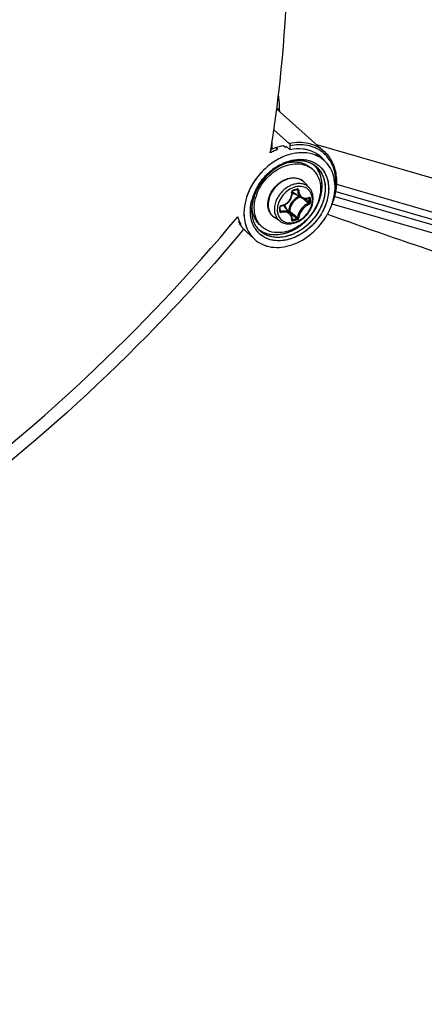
# Model space of a CAD drawing. Header units: millimetres. Extents: x 0 to 420, y 0 to 297.
# Tile 497 of 514: x 383 to 388, y 209 to 221. Entities that reach past the tile are written whole.
import ezdxf

# ---------------------------------------------------------------- set-up
doc = ezdxf.new("R2010")
doc.units = ezdxf.units.MM
doc.header["$LTSCALE"] = 23.1
doc.layers.get('0').update_dxf_attribs({"linetype": 'CONTINUOUS'})

msp = doc.modelspace()

# ---------------------------------------------------------------- linework, layer by layer
at = {"color": 7, "linetype": 'Continuous'}
for p, q in [((386.1479, 219.7031), (386.7078, 219.2051)), ((386.1802, 219.6868), (386.1492, 219.7135)), ((386.2966, 219.2982), (386.1145, 219.4587)), ((386.0965, 219.232), (386.0965, 219.3373)), ((386.2252, 219.2754), (386.2497, 219.2552)), ((386.2619, 219.262), (386.2595, 219.2568)), ((386.2619, 219.262), (386.3065, 219.2253)), ((386.3065, 219.2253), (386.3065, 219.2722)), ((386.6159, 219.2868), (390.549, 218.1514)), ((386.073, 219.1888), (386.0789, 219.2242)), ((386.0735, 219.1881), (386.0793, 219.2237)), ((386.1386, 219.2504), (386.0789, 219.2242)), ((386.1386, 219.2504), (386.1631, 219.2302)), ((386.6107, 219.1753), (386.693, 219.1096)), ((386.5683, 218.995), (386.5433, 219.0167)), ((386.5332, 218.7751), (386.4778, 218.8376)), ((388.8822, 218.2289), (386.8535, 218.8145)), ((386.3381, 218.7437), (386.3529, 218.7479)), ((386.4392, 218.6613), (386.3464, 218.7188)), ((386.3497, 218.782), (386.3495, 218.7819)), ((386.3497, 218.782), (386.3495, 218.7819)), ((386.3823, 218.7565), (386.3934, 218.7505)), ((386.8306, 218.6749), (388.9439, 218.0648)), ((386.8436, 218.7323), (388.8454, 218.1545)), ((385.8589, 218.5857), (385.8585, 218.5832)), ((386.4795, 218.6489), (386.4819, 218.6469)), ((386.5231, 218.657), (386.5301, 218.6533)), ((386.5269, 218.6588), (386.526, 218.6582)), ((386.526, 218.6582), (386.5273, 218.6586)), ((386.5273, 218.6586), (386.5278, 218.6587)), ((388.9014, 217.9791), (386.8001, 218.5857)), ((386.1899, 218.5342), (386.1898, 218.5529)), ((386.1898, 218.5056), (386.1899, 218.5291)), ((386.1898, 218.5124), (386.1991, 218.5001)), ((386.1899, 218.5291), (386.1899, 218.5342)), ((386.3114, 218.4724), (386.2414, 218.5558)), ((386.2884, 218.5052), (386.2848, 218.5042)), ((386.298, 218.4884), (386.3137, 218.4751)), ((386.3137, 218.4751), (386.3314, 218.4601)), ((386.7498, 218.4645), (386.7448, 218.4663)), ((386.7499, 218.4643), (386.7449, 218.4662)), ((385.7044, 218.3951), (385.7026, 218.3691)), ((385.7026, 218.3691), (385.7261, 218.347)), ((385.7189, 218.3421), (385.7184, 218.3429)), ((385.7189, 218.3421), (385.7184, 218.3428)), ((385.7261, 218.347), (385.7257, 218.3477)), ((385.7261, 218.347), (385.7258, 218.3478)), ((385.9791, 218.3147), (385.9541, 218.3363)), ((386.1918, 218.3808), (386.122, 218.4267)), ((386.3292, 218.4042), (386.3301, 218.4034)), ((386.3299, 218.4113), (386.3359, 218.4031)), ((386.3301, 218.4034), (386.331, 218.4029)), ((385.7459, 218.3066), (385.7695, 218.2845)), ((385.7603, 218.2921), (385.7577, 218.2889)), ((385.7605, 218.292), (385.7579, 218.2888)), ((385.7946, 218.2583), (385.7695, 218.2845)), ((385.7946, 218.2583), (385.8835, 218.1749)), ((385.889, 218.3044), (385.8882, 218.3057))]:
    msp.add_line(p, q, dxfattribs=at)
for points in [[(386.2006, 218.5643), (386.2102, 218.5661), (386.2229, 218.5697), (386.2353, 218.5743), (386.2473, 218.58), (386.2588, 218.5868), (386.2697, 218.5945), (386.2799, 218.6032), (386.2894, 218.6126), (386.298, 218.6229), (386.3058, 218.6337), (386.3125, 218.6452), (386.3183, 218.6572), (386.3229, 218.6695), (386.3265, 218.6821), (386.3289, 218.6949), (386.3301, 218.7078), (386.3301, 218.7207)], [(386.3301, 218.7207), (386.3293, 218.7311), (386.3293, 218.7326), (386.3296, 218.7341), (386.33, 218.7357), (386.3307, 218.7372), (386.3315, 218.7387), (386.3325, 218.74), (386.3337, 218.7412), (386.3349, 218.7422), (386.3362, 218.743), (386.3375, 218.7436), (386.3381, 218.7437)], [(386.3529, 218.7479), (386.3618, 218.7504), (386.3706, 218.753), (386.3854, 218.7574)], [(386.3854, 218.7574), (386.386, 218.7576), (386.3871, 218.7577), (386.388, 218.7576), (386.3888, 218.7574), (386.3891, 218.7573)], [(386.1898, 218.5529), (386.1898, 218.5537), (386.19, 218.555), (386.1905, 218.5564), (386.1912, 218.5578), (386.1921, 218.5591), (386.1932, 218.5604), (386.1945, 218.5615), (386.1958, 218.5624), (386.1972, 218.5632), (386.1987, 218.5638), (386.2001, 218.5642), (386.2006, 218.5643)], [(386.4391, 218.6613), (386.4429, 218.6591), (386.4513, 218.6551), (386.4601, 218.652), (386.4693, 218.65), (386.4789, 218.6489)], [(386.4789, 218.6489), (386.4886, 218.6489), (386.4985, 218.6499), (386.5085, 218.652), (386.5185, 218.6552), (386.526, 218.6582)], [(386.1904, 218.5032), (386.1901, 218.5037), (386.1899, 218.5044), (386.1898, 218.5052), (386.1898, 218.5056)], [(386.3247, 218.4499), (386.3209, 218.4583), (386.3161, 218.4662), (386.3114, 218.4724)], [(386.3293, 218.4051), (386.33, 218.4123), (386.3302, 218.4222), (386.3294, 218.4318), (386.3275, 218.4411), (386.3247, 218.4499)], [(386.3292, 218.4042), (386.3293, 218.4042), (386.3293, 218.4041), (386.3293, 218.4042), (386.3293, 218.4045), (386.3293, 218.4051)]]:
    msp.add_lwpolyline(points, dxfattribs=at)
for centre, radius, start, end in [((386.627, 219.6625), 0.4475, 176.89714, 178.4742), ((386.3618, 218.7141), 0.5526, 100.33091, 101.70187), ((386.4086, 218.5769), 0.698, 114.70317, 118.74669), ((386.3922, 218.6129), 0.6585, 110.36009, 114.71118), ((386.4143, 218.8291), 0.4054, 75.37348, 76.79005), ((386.419, 218.8458), 0.388, 66.61896, 75.41894), ((386.4244, 218.8593), 0.3735, 66.31208, 66.55865), ((386.427, 218.865), 0.3673, 60.53417, 66.32473), ((386.4644, 218.8169), 0.3717, 66.70874, 67.7143), ((386.4677, 218.8244), 0.3636, 60.31221, 67.717), ((386.4301, 218.8706), 0.3608, 59.31633, 60.51829), ((386.4679, 218.8246), 0.3633, 60.42641, 66.72648), ((386.4327, 218.875), 0.3557, 51.38996, 59.3241), ((386.3817, 218.876), 0.3867, 43.29663, 47.2978), ((386.4733, 218.8344), 0.3521, 51.40492, 60.41329), ((386.4731, 218.834), 0.3526, 51.41564, 60.29621), ((386.4344, 218.8773), 0.3529, 44.98876, 51.36954), ((386.4002, 218.8935), 0.3613, 39.0989, 43.29239), ((386.4499, 218.8953), 0.3831, 48.33081, 52.91194), ((386.4921, 218.4828), 0.6422, 120.87318, 122.11856), ((386.4871, 218.4912), 0.6324, 119.2328, 120.87437), ((386.3631, 218.6745), 0.408, 100.98096, 101.35455), ((386.3901, 218.8401), 0.2837, 42.65384, 45.69266), ((386.3905, 218.8405), 0.2832, 42.60211, 45.58475), ((386.3893, 218.8393), 0.2849, 42.00251, 42.65523), ((386.3897, 218.8397), 0.2844, 41.99938, 42.60345), ((386.3868, 218.8372), 0.2882, 34.71844, 41.98672), ((386.424, 218.8079), 0.2877, 34.74605, 51.27615), ((386.4106, 218.9021), 0.3477, 38.13841, 39.07755), ((386.4323, 218.8753), 0.3558, 39.81279, 44.97811), ((386.476, 218.8379), 0.3477, 48.36175, 51.38144), ((386.4762, 218.8382), 0.3473, 48.3642, 51.39097), ((386.4284, 218.872), 0.3609, 36.72861, 39.81496), ((386.4744, 218.8363), 0.35, 41.21875, 48.34638), ((386.4745, 218.8364), 0.3498, 41.21829, 48.34923), ((386.4713, 218.8336), 0.354, 39.52411, 41.22544), ((386.4715, 218.8337), 0.3538, 39.52175, 41.22413), ((386.468, 218.8309), 0.3583, 34.72676, 39.51368), ((386.4683, 218.8311), 0.358, 34.72156, 39.51728), ((386.4647, 218.8286), 0.3623, 34.16445, 34.73339), ((386.4654, 218.829), 0.3616, 34.16025, 34.72678), ((386.464, 218.8281), 0.3632, 33.67121, 34.16448), ((386.5318, 218.4315), 0.7072, 133.37193, 148.60655), ((386.5275, 218.4357), 0.7011, 132.45199, 133.35067), ((386.5207, 218.4433), 0.6909, 130.90081, 132.28464), ((386.5113, 218.4546), 0.6763, 123.94582, 130.92043), ((386.4019, 218.8028), 0.2542, 49.1138, 56.51182), ((386.5108, 218.4449), 0.6822, 148.64734, 151.20639), ((386.3626, 218.7355), 0.1539, 50.53518, 52.38989), ((386.3627, 218.7357), 0.1537, 47.20358, 50.53486), ((386.3622, 218.7351), 0.1545, 41.53019, 47.1948), ((386.4893, 218.4415), 0.731, 158.19173, 158.5612), ((386.4941, 218.4396), 0.7362, 157.55088, 158.15746), ((386.5093, 218.4332), 0.7526, 153.66759, 157.53994), ((386.4321, 218.4797), 0.596, 158.99976, 166.16237), ((386.4451, 218.475), 0.6098, 160.89228, 161.8603), ((386.4553, 218.4714), 0.6207, 158.90447, 160.88953), ((386.4541, 218.4718), 0.6194, 158.58314, 159.04535), ((386.4692, 218.466), 0.6356, 155.94779, 158.90191), ((386.4654, 218.4672), 0.6316, 156.17418, 158.57635), ((386.4392, 218.4847), 0.5895, 159.57126, 160.51161), ((386.4494, 218.4809), 0.6004, 155.32834, 159.63108), ((386.4542, 218.479), 0.6055, 155.35519, 159.55834), ((386.4856, 218.4583), 0.6537, 153.26294, 156.17236), ((386.4778, 218.4622), 0.645, 154.64789, 155.95268), ((386.4809, 218.4608), 0.6484, 153.67747, 154.64832), ((386.4842, 218.4592), 0.652, 153.18809, 153.67746), ((386.4946, 218.4538), 0.6637, 151.20791, 153.18386), ((386.3927, 218.5227), 0.5108, 159.68136, 163.43785), ((386.4658, 218.4738), 0.6182, 153.67667, 155.36641), ((386.4697, 218.4717), 0.6227, 153.68606, 155.34026), ((386.4827, 218.4653), 0.6372, 151.52143, 153.68459), ((386.4762, 218.4686), 0.6299, 151.50629, 153.67176), ((386.3937, 218.7951), 0.0898, 224.14979, 225.13489), ((386.3939, 218.7954), 0.0901, 225.16768, 238.19258), ((385.808, 220.6832), 2.0045, 285.39308, 286.80749), ((386.4288, 218.552), 0.2433, 109.0363, 109.22933), ((386.4948, 218.4935), 0.202, 114.0645, 126.40526), ((386.3914, 218.4899), 0.5541, 166.34963, 168.42906), ((386.4226, 218.4821), 0.5862, 161.83572, 166.32891), ((386.34, 218.5096), 0.4871, 171.30985, 173.56889), ((386.3308, 218.5105), 0.4778, 172.6447, 173.57308), ((386.3415, 218.5091), 0.4886, 170.97742, 172.64116), ((386.2566, 218.5639), 0.3976, 177.21014, 179.98883), ((386.2671, 218.5635), 0.4081, 176.86338, 177.22073), ((386.2059, 218.5485), 0.0216, 99.06376, 106.76369), ((386.1723, 218.4978), 0.0902, 40.02572, 53.88647), ((386.5086, 218.4756), 0.2113, 135.09832, 148.10442), ((378.3422, 209.0872), 12.5417, 49.56104, 49.72441), ((379.0773, 209.9486), 11.4092, 49.26308, 49.56466), ((378.4988, 209.1506), 12.4061, 49.65654, 49.94798), ((386.4844, 218.7616), 0.1071, 290.31697, 292.26307), ((386.4832, 218.7646), 0.1103, 292.2624, 294.07545), ((385.0648, 218.6296), 1.4654, 0.00233, 0.92882), ((385.1135, 218.6296), 1.4168, 359.05537, 0.00295), ((385.0666, 218.6287), 1.4783, 0.0024, 0.92888), ((385.1157, 218.6287), 1.4292, 359.05547, 0.00301), ((386.0979, 218.8288), 0.7418, 333.95943, 340.09275), ((386.0994, 218.8282), 0.7403, 334.23082, 340.09482), ((386.1298, 218.8168), 0.7078, 340.12532, 341.51189), ((384.0425, 218.5243), 2.1407, 0.00233, 0.64253), ((384.1225, 218.5243), 2.0607, 359.34524, 0.00194), ((386.1871, 218.5056), 0.00271, 351.60329, 359.32144), ((386.1571, 218.4975), 0.1114, 16.50857, 23.3442), ((393.9542, 227.5894), 11.8794, 229.89404, 230.16205), ((393.4443, 226.8817), 11.0235, 229.81565, 230.16603), ((393.0058, 226.4522), 10.3986, 230.16047, 230.51372), ((386.0649, 218.8447), 0.7785, 330.51232, 333.67169), ((386.0655, 218.8444), 0.7778, 330.51032, 333.66853), ((386.0774, 218.8384), 0.7645, 333.67993, 333.98757), ((386.0788, 218.8377), 0.7629, 333.67772, 333.98992), ((386.0796, 218.8373), 0.762, 333.98758, 334.25893), ((386.103, 218.5464), 0.4268, 194.79108, 196.49377), ((386.0934, 218.5435), 0.4168, 196.49137, 199.11174), ((386.0933, 218.5435), 0.4167, 196.49124, 199.11198), ((386.0846, 218.5405), 0.4075, 199.1151, 200.94263), ((386.0279, 218.5474), 0.371, 208.72649, 210.70742), ((386.0782, 218.538), 0.4006, 200.93755, 202.45476), ((386.0701, 218.5347), 0.3918, 202.45022, 205.24081), ((386.0234, 218.5447), 0.3658, 210.70754, 212.70711), ((386.0226, 218.5442), 0.3648, 210.70555, 213.50232), ((386.0205, 218.5429), 0.3623, 212.70922, 213.50669), ((386.059, 218.5294), 0.3796, 205.23839, 208.59709), ((386.059, 218.5294), 0.3795, 205.23836, 208.59632), ((386.0186, 218.5416), 0.36, 213.64571, 214.72641), ((386.0144, 218.5387), 0.3549, 213.62951, 220.83979), ((386.016, 218.5398), 0.3569, 214.72521, 216.75798), ((386.1446, 218.4807), 0.286, 212.43965, 214.72904), ((386.1396, 218.4773), 0.28, 212.39215, 214.72205), ((386.1456, 218.5069), 0.2543, 221.70798, 229.09647), ((385.9611, 219.7902), 1.4368, 285.12112, 287.07727), ((385.9618, 219.7883), 1.4495, 285.13021, 287.08635), ((386.0133, 218.5377), 0.3535, 216.75852, 218.80436), ((386.0109, 218.5359), 0.3505, 218.80456, 220.86217), ((386.1473, 218.4467), 0.3795, 208.25195, 208.50269), ((386.1391, 218.4421), 0.3701, 208.47923, 214.6989), ((386.1265, 218.4334), 0.3548, 214.70639, 226.77538), ((386.1569, 218.4658), 0.3128, 210.79009, 214.71405), ((386.1548, 218.4647), 0.3104, 211.08808, 222.74439), ((386.1507, 218.4616), 0.3052, 214.72363, 222.49614), ((386.1426, 218.4793), 0.2836, 214.73191, 215.05701), ((386.1407, 218.478), 0.2813, 214.72695, 215.01924), ((386.1353, 218.4741), 0.2746, 214.9928, 226.78066), ((386.1353, 218.4739), 0.2745, 215.00809, 226.75845), ((386.1054, 218.5111), 0.2812, 231.40531, 232.58962), ((386.1053, 218.5109), 0.2809, 231.40635, 232.59351), ((386.1066, 218.5126), 0.2831, 232.5931, 236.29001), ((386.1064, 218.5123), 0.2827, 232.59693, 236.2885), ((386.1213, 218.4284), 0.3475, 226.82444, 227.64699), ((386.1212, 218.4282), 0.3473, 226.82953, 227.64514)]:
    msp.add_arc(centre, radius, start, end, dxfattribs=at)
for points, knots in [([(386.0793, 219.2237), (386.1154, 219.4471), (386.2456, 220.3967), (386.2922, 221.3568), (386.2922, 222.0889)], [0, 0, 0, 0, 0.2360615, 1, 1, 1, 1]), ([(386.1802, 219.6868), (386.181, 219.7028), (386.1828, 219.7654), (386.1777, 219.8282), (386.1696, 219.8741)], [0, 0, 0, 0, 0.2561302, 1, 1, 1, 1]), ([(386.7078, 219.2051), (386.6563, 219.2509), (386.52, 219.3177), (386.3706, 219.3133), (386.2966, 219.2982)], [0, 0, 0, 0, 0.4772605, 1, 1, 1, 1]), ([(386.2966, 219.2982), (386.2981, 219.2969), (386.3038, 219.2893), (386.3065, 219.2796), (386.3065, 219.2722)], [0, 0, 0, 0, 0.2137201, 1, 1, 1, 1]), ([(386.681, 219.2008), (386.6314, 219.2383), (386.5066, 219.2908), (386.3731, 219.2856), (386.3065, 219.2722)], [0, 0, 0, 0, 0.4779921, 1, 1, 1, 1]), ([(386.6056, 219.1608), (386.5612, 219.179), (386.4607, 219.1988), (386.3037, 219.1779), (386.1478, 219.1116), (386.0541, 219.0419), (386.0106, 219.0016)], [0, 0, 0, 0, 0.2223419, 0.4636599, 0.724676, 1, 1, 1, 1]), ([(386.507, 219.2237), (386.4912, 219.2274), (386.425, 219.2389), (386.3566, 219.235), (386.3065, 219.2253)], [0, 0, 0, 0, 0.2405647, 1, 1, 1, 1]), ([(386.8241, 218.681), (386.8471, 218.7728), (386.8548, 218.9177), (386.7896, 219.0869), (386.7355, 219.1539), (386.7046, 219.1814)], [0, 0, 0, 0, 0.5286659, 0.7693469, 1, 1, 1, 1]), ([(386.7972, 218.5754), (386.821, 218.6329), (386.8546, 218.7497), (386.8582, 218.926), (386.8113, 219.0852), (386.746, 219.1711), (386.7078, 219.2051)], [0, 0, 0, 0, 0.2762508, 0.5337722, 0.7727941, 1, 1, 1, 1]), ([(385.9136, 218.7001), (385.9383, 218.7668), (386.0149, 218.8909), (386.1561, 219.0021), (386.2836, 219.0511), (386.3775, 219.0644), (386.4661, 219.0538), (386.5191, 219.0301), (386.5421, 219.0148)], [0, 0, 0, 0, 0.2700118, 0.5388887, 0.665622, 0.7842973, 0.895035, 1, 1, 1, 1]), ([(386.2854, 219.076), (386.2654, 219.0699), (386.1838, 219.0394), (386.1099, 218.9897), (386.061, 218.9452)], [0, 0, 0, 0, 0.2399616, 1, 1, 1, 1]), ([(386.2828, 219.0752), (386.2632, 219.0691), (386.183, 219.0388), (386.1103, 218.9899), (386.0621, 218.9462)], [0, 0, 0, 0, 0.2401348, 1, 1, 1, 1]), ([(386.1337, 219.0156), (386.1735, 219.0423), (386.2564, 219.0859), (386.3882, 219.1172), (386.5146, 219.1097), (386.5897, 219.077), (386.6214, 219.055)], [0, 0, 0, 0, 0.278082, 0.5374294, 0.7763174, 1, 1, 1, 1]), ([(386.1783, 219.043), (386.2498, 219.083), (386.3688, 219.1221), (386.5238, 219.1061), (386.5909, 219.0758), (386.6198, 219.0561)], [0, 0, 0, 0, 0.5325142, 0.773002, 1, 1, 1, 1]), ([(386.604, 219.0324), (386.5633, 219.0649), (386.4537, 219.1079), (386.3394, 219.0927), (386.2828, 219.0752)], [0, 0, 0, 0, 0.467591, 1, 1, 1, 1]), ([(386.5536, 219.0642), (386.515, 219.0832), (386.4233, 219.1043), (386.3314, 219.09), (386.2854, 219.076)], [0, 0, 0, 0, 0.4724055, 1, 1, 1, 1]), ([(386.2854, 219.0751), (386.3318, 219.0841), (386.4038, 219.0853), (386.4902, 219.0551), (386.527, 219.0307), (386.5433, 219.0167)], [0, 0, 0, 0, 0.5203015, 0.763331, 1, 1, 1, 1]), ([(386.6237, 218.5683), (386.6438, 218.6089), (386.6742, 218.6919), (386.6873, 218.8192), (386.6649, 218.9365), (386.6253, 219.0029), (386.601, 219.03)], [0, 0, 0, 0, 0.2780144, 0.5375153, 0.77657, 1, 1, 1, 1]), ([(386.604, 219.0324), (386.6351, 219.0075), (386.6886, 218.9414), (386.724, 218.8149), (386.7153, 218.6743), (386.6827, 218.5822), (386.6605, 218.5373)], [0, 0, 0, 0, 0.2229712, 0.4599817, 0.7193774, 1, 1, 1, 1]), ([(386.6198, 219.0561), (386.656, 219.0313), (386.7197, 218.9625), (386.7643, 218.8247), (386.7576, 218.6696), (386.7221, 218.5678), (386.6976, 218.5181)], [0, 0, 0, 0, 0.2232137, 0.4592672, 0.7183964, 1, 1, 1, 1]), ([(386.7954, 218.5762), (386.8237, 218.6544), (386.8529, 218.8131), (386.8057, 218.9714), (386.7645, 219.0321)], [0, 0, 0, 0, 0.5315774, 1, 1, 1, 1]), ([(386.801, 218.5924), (386.8263, 218.6678), (386.851, 218.82), (386.8053, 218.9708), (386.7663, 219.0295)], [0, 0, 0, 0, 0.5303585, 1, 1, 1, 1]), ([(386.0107, 219.0017), (385.9889, 218.9815), (385.9071, 218.897), (385.8433, 218.7947), (385.8107, 218.7131)], [0, 0, 0, 0, 0.2530769, 1, 1, 1, 1]), ([(386.0106, 219.0016), (385.9925, 218.9848), (385.9237, 218.915), (385.8673, 218.8328), (385.8348, 218.767)], [0, 0, 0, 0, 0.2515713, 1, 1, 1, 1]), ([(385.9018, 218.7524), (385.9113, 218.7712), (385.9531, 218.8453), (386.0086, 218.9115), (386.0559, 218.9545)], [0, 0, 0, 0, 0.2480999, 1, 1, 1, 1]), ([(386.6975, 218.9787), (386.7276, 218.9353), (386.7672, 218.8261), (386.755, 218.6469), (386.6815, 218.4687), (386.5568, 218.3134), (386.3972, 218.2006), (386.2221, 218.1457), (386.0524, 218.1589), (385.9597, 218.2182), (385.9257, 218.2554)], [0, 0, 0, 0, 0.1116013, 0.235694, 0.3716114, 0.5129608, 0.6511402, 0.7788171, 0.8934309, 1, 1, 1, 1]), ([(386.6604, 218.9719), (386.6883, 218.9317), (386.7253, 218.8311), (386.7159, 218.6656), (386.6504, 218.5), (386.5376, 218.3541), (386.3918, 218.2458), (386.2303, 218.189), (386.0717, 218.1931), (385.9815, 218.2419), (385.9472, 218.274)], [0, 0, 0, 0, 0.1111879, 0.2345353, 0.3696079, 0.5104388, 0.6488016, 0.7774132, 0.8931819, 1, 1, 1, 1]), ([(385.9495, 218.2771), (385.9874, 218.2518), (386.0812, 218.2184), (386.2349, 218.2307), (386.3874, 218.2969), (386.5221, 218.4082), (386.6241, 218.5516), (386.6813, 218.7107), (386.6864, 218.868), (386.6502, 218.963), (386.6236, 219.0013)], [0, 0, 0, 0, 0.1079749, 0.2263621, 0.3567977, 0.4953168, 0.6348696, 0.7680404, 0.8897662, 1, 1, 1, 1]), ([(386.5683, 218.995), (386.5835, 218.9819), (386.6111, 218.9514), (386.6521, 218.8768), (386.6634, 218.8111), (386.6634, 218.7674)], [0, 0, 0, 0, 0.2380206, 0.4816823, 1, 1, 1, 1]), ([(386.4565, 218.8575), (386.4402, 218.87), (386.4008, 218.8891), (386.3334, 218.8945), (386.2627, 218.8781), (386.1945, 218.8419), (386.1342, 218.7889), (386.0725, 218.7049), (386.048, 218.6272), (386.048, 218.5772)], [0, 0, 0, 0, 0.1048967, 0.2168992, 0.3389042, 0.4701201, 0.6070029, 0.7445487, 1, 1, 1, 1]), ([(386.0527, 218.6477), (386.0653, 218.6974), (386.1165, 218.791), (386.2017, 218.855), (386.2492, 218.8745)], [0, 0, 0, 0, 0.4999949, 1, 1, 1, 1]), ([(386.4637, 218.8193), (386.4461, 218.8246), (386.4073, 218.8296), (386.3478, 218.8203), (386.2886, 218.7954), (386.2151, 218.7439), (386.1452, 218.6554), (386.1208, 218.5674), (386.1208, 218.5252)], [0, 0, 0, 0, 0.1086407, 0.2257623, 0.3513902, 0.4834417, 0.7511469, 1, 1, 1, 1]), ([(386.2492, 218.8745), (386.2697, 218.883), (386.3117, 218.8949), (386.3754, 218.8954), (386.4335, 218.8768), (386.465, 218.852), (386.4778, 218.8376)], [0, 0, 0, 0, 0.2705736, 0.5245053, 0.7651553, 1, 1, 1, 1]), ([(386.4826, 218.7812), (386.4629, 218.7898), (386.4172, 218.7983), (386.372, 218.7897), (386.3497, 218.782)], [0, 0, 0, 0, 0.4759702, 1, 1, 1, 1]), ([(386.5332, 218.7751), (386.5241, 218.7853), (386.5027, 218.8036), (386.4771, 218.8152), (386.4637, 218.8193)], [0, 0, 0, 0, 0.4956196, 1, 1, 1, 1]), ([(385.8108, 218.7135), (385.8047, 218.6982), (385.7829, 218.6382), (385.7694, 218.575), (385.7653, 218.5278)], [0, 0, 0, 0, 0.2575879, 1, 1, 1, 1]), ([(385.8089, 218.7087), (385.8031, 218.6939), (385.7823, 218.6353), (385.7694, 218.5739), (385.7653, 218.528)], [0, 0, 0, 0, 0.2573765, 1, 1, 1, 1]), ([(385.8865, 218.6899), (385.8833, 218.6813), (385.8716, 218.6473), (385.8631, 218.6122), (385.8589, 218.5857)], [0, 0, 0, 0, 0.2555699, 1, 1, 1, 1]), ([(386.6634, 218.7674), (386.6634, 218.6833), (386.6215, 218.5529), (386.5167, 218.413), (386.4144, 218.3257), (386.2994, 218.2675), (386.1809, 218.2434), (386.0689, 218.2568), (386.005, 218.2922), (385.9791, 218.3147)], [0, 0, 0, 0, 0.2564729, 0.3945431, 0.5316439, 0.6626324, 0.7840112, 0.8953104, 1, 1, 1, 1]), ([(386.3487, 218.7817), (386.3218, 218.7723), (386.2698, 218.7432), (386.1893, 218.6618), (386.1546, 218.5753), (386.1546, 218.5195)], [0, 0, 0, 0, 0.2497724, 0.5108703, 1, 1, 1, 1]), ([(386.2025, 218.5698), (386.2202, 218.5726), (386.2553, 218.5857), (386.297, 218.6229), (386.3226, 218.6722), (386.326, 218.709), (386.324, 218.7264)], [0, 0, 0, 0, 0.2484899, 0.5040312, 0.7572025, 1, 1, 1, 1]), ([(386.3401, 218.7507), (386.3352, 218.7493), (386.3263, 218.7424), (386.3234, 218.7315), (386.324, 218.7264)], [0, 0, 0, 0, 0.497141, 1, 1, 1, 1]), ([(386.324, 218.7263), (386.3254, 218.7268), (386.3275, 218.7275), (386.3294, 218.7296), (386.3293, 218.7305)], [0, 0, 0, 0, 0.63264, 1, 1, 1, 1]), ([(386.33, 218.7188), (386.3333, 218.7164), (386.3473, 218.7074), (386.3636, 218.7022), (386.376, 218.7004)], [0, 0, 0, 0, 0.2452834, 1, 1, 1, 1]), ([(386.3401, 218.7507), (386.3402, 218.7498), (386.3403, 218.7475), (386.3396, 218.7442), (386.3381, 218.7437)], [0, 0, 0, 0, 0.3479999, 1, 1, 1, 1]), ([(386.3877, 218.7644), (386.3877, 218.7635), (386.3879, 218.7612), (386.387, 218.7579), (386.3854, 218.7574)], [0, 0, 0, 0, 0.3397672, 1, 1, 1, 1]), ([(386.4068, 218.7503), (386.4065, 218.7548), (386.4033, 218.762), (386.3945, 218.7655), (386.3899, 218.765), (386.3877, 218.7644)], [0, 0, 0, 0, 0.502703, 0.7449897, 1, 1, 1, 1]), ([(386.3934, 218.7505), (386.3933, 218.7512), (386.3928, 218.7539), (386.3909, 218.7563), (386.3891, 218.7573)], [0, 0, 0, 0, 0.2645763, 1, 1, 1, 1]), ([(386.3934, 218.7505), (386.3944, 218.7322), (386.4019, 218.6976), (386.4254, 218.6698), (386.4391, 218.6613)], [0, 0, 0, 0, 0.5312285, 1, 1, 1, 1]), ([(386.4068, 218.7502), (386.4045, 218.7496), (386.3999, 218.7491), (386.3953, 218.7496), (386.3934, 218.7505)], [0, 0, 0, 0, 0.5363997, 1, 1, 1, 1]), ([(386.4068, 218.7503), (386.4075, 218.7378), (386.4119, 218.7141), (386.4282, 218.6832), (386.4533, 218.6618), (386.4741, 218.6561), (386.4843, 218.6554)], [0, 0, 0, 0, 0.2791044, 0.5338538, 0.7692548, 1, 1, 1, 1]), ([(386.5676, 218.6387), (386.5676, 218.6544), (386.5641, 218.6848), (386.5473, 218.7265), (386.5197, 218.7602), (386.4954, 218.7755), (386.4826, 218.7812)], [0, 0, 0, 0, 0.2672634, 0.518158, 0.7592288, 1, 1, 1, 1]), ([(386.5775, 218.6499), (386.5775, 218.6729), (386.5707, 218.7184), (386.5477, 218.7586), (386.5332, 218.7751)], [0, 0, 0, 0, 0.5124293, 1, 1, 1, 1]), ([(385.8882, 218.3057), (385.862, 218.3498), (385.8293, 218.457), (385.8398, 218.567), (385.8534, 218.6223)], [0, 0, 0, 0, 0.4743301, 1, 1, 1, 1]), ([(385.856, 218.5641), (385.8512, 218.5215), (385.8528, 218.4385), (385.8824, 218.3601), (385.9032, 218.3273)], [0, 0, 0, 0, 0.5248119, 1, 1, 1, 1]), ([(385.856, 218.564), (385.8512, 218.5214), (385.8528, 218.4384), (385.8824, 218.36), (385.9032, 218.3273)], [0, 0, 0, 0, 0.5250388, 1, 1, 1, 1]), ([(385.9541, 218.3363), (385.9389, 218.3495), (385.9112, 218.38), (385.8702, 218.4545), (385.859, 218.5202), (385.859, 218.564)], [0, 0, 0, 0, 0.2380206, 0.4816823, 1, 1, 1, 1]), ([(385.884, 218.5424), (385.884, 218.5527), (385.8856, 218.5952), (385.8939, 218.6374), (385.903, 218.6683)], [0, 0, 0, 0, 0.2424073, 1, 1, 1, 1]), ([(385.9495, 218.2771), (385.9979, 218.2448), (386.1249, 218.2095), (386.3222, 218.2567), (386.5011, 218.3801), (386.5906, 218.5015), (386.6237, 218.5683)], [0, 0, 0, 0, 0.2143571, 0.4569165, 0.7253125, 1, 1, 1, 1]), ([(386.0444, 218.5829), (386.0444, 218.5882), (386.0451, 218.61), (386.0487, 218.6317), (386.0527, 218.6477)], [0, 0, 0, 0, 0.2444382, 1, 1, 1, 1]), ([(386.122, 218.4267), (386.1098, 218.4347), (386.0874, 218.4543), (386.0538, 218.505), (386.0444, 218.552), (386.0444, 218.5829)], [0, 0, 0, 0, 0.2419835, 0.4867676, 1, 1, 1, 1]), ([(386.048, 218.5772), (386.048, 218.5471), (386.0569, 218.5018), (386.0891, 218.453), (386.1104, 218.4343), (386.122, 218.4267)], [0, 0, 0, 0, 0.5179821, 0.7609119, 1, 1, 1, 1]), ([(386.1786, 218.4299), (386.189, 218.4132), (386.218, 218.3834), (386.278, 218.3619), (386.3457, 218.365), (386.4139, 218.3909), (386.4761, 218.4364), (386.5409, 218.5141), (386.5676, 218.5899), (386.5676, 218.6387)], [0, 0, 0, 0, 0.1054881, 0.2137141, 0.3314756, 0.4606216, 0.5982861, 0.7387156, 1, 1, 1, 1]), ([(386.1997, 218.5692), (386.1951, 218.5678), (386.1868, 218.5622), (386.183, 218.5528), (386.1831, 218.5483)], [0, 0, 0, 0, 0.5156763, 1, 1, 1, 1]), ([(386.1918, 218.3808), (386.2089, 218.3696), (386.2487, 218.3533), (386.3143, 218.3506), (386.381, 218.3679), (386.4441, 218.4028), (386.4993, 218.4525), (386.5556, 218.531), (386.5775, 218.6032), (386.5775, 218.6499)], [0, 0, 0, 0, 0.1107595, 0.2265841, 0.3495359, 0.4792789, 0.6132266, 0.7474709, 1, 1, 1, 1]), ([(386.2025, 218.5698), (386.2025, 218.5685), (386.2025, 218.5666), (386.2013, 218.5644), (386.2006, 218.5643)], [0, 0, 0, 0, 0.6503056, 1, 1, 1, 1]), ([(386.2594, 218.5416), (386.258, 218.5448), (386.252, 218.557), (386.2436, 218.5679), (386.2363, 218.5748)], [0, 0, 0, 0, 0.2552468, 1, 1, 1, 1]), ([(386.3024, 218.5644), (386.3004, 218.5596), (386.2933, 218.5405), (386.2891, 218.5203), (386.2884, 218.5052)], [0, 0, 0, 0, 0.2588965, 1, 1, 1, 1]), ([(386.3292, 218.5872), (386.3251, 218.5806), (386.3109, 218.5547), (386.3026, 218.5252), (386.3015, 218.5034)], [0, 0, 0, 0, 0.2615924, 1, 1, 1, 1]), ([(386.3749, 218.6561), (386.367, 218.6502), (386.337, 218.6249), (386.3138, 218.5915), (386.3024, 218.5644)], [0, 0, 0, 0, 0.2511189, 1, 1, 1, 1]), ([(386.4264, 218.6693), (386.4203, 218.6669), (386.3955, 218.6558), (386.3734, 218.6392), (386.3589, 218.6247)], [0, 0, 0, 0, 0.2424155, 1, 1, 1, 1]), ([(386.5228, 218.5935), (386.5061, 218.5874), (386.4735, 218.5681), (386.4333, 218.5275), (386.4043, 218.4793), (386.3945, 218.4437), (386.3934, 218.4268)], [0, 0, 0, 0, 0.2417402, 0.5075678, 0.7691952, 1, 1, 1, 1]), ([(386.5282, 218.581), (386.5126, 218.5751), (386.4822, 218.5568), (386.4446, 218.5187), (386.4174, 218.4736), (386.4079, 218.4403), (386.4068, 218.4245)], [0, 0, 0, 0, 0.2414613, 0.5077277, 0.7697022, 1, 1, 1, 1]), ([(386.4843, 218.6554), (386.4874, 218.6552), (386.5, 218.655), (386.5127, 218.6578), (386.5216, 218.6612)], [0, 0, 0, 0, 0.2424988, 1, 1, 1, 1]), ([(386.5228, 218.5935), (386.5239, 218.594), (386.528, 218.597), (386.5303, 218.6024), (386.5301, 218.6062)], [0, 0, 0, 0, 0.2336287, 1, 1, 1, 1]), ([(386.5282, 218.581), (386.5284, 218.5846), (386.5268, 218.5894), (386.5237, 218.5929), (386.5228, 218.5935)], [0, 0, 0, 0, 0.7664588, 1, 1, 1, 1]), ([(386.5282, 218.6639), (386.5283, 218.6633), (386.5282, 218.6616), (386.5277, 218.6597), (386.5269, 218.6588)], [0, 0, 0, 0, 0.2968379, 1, 1, 1, 1]), ([(386.5301, 218.6533), (386.5301, 218.6539), (386.5301, 218.6559), (386.529, 218.658), (386.5277, 218.6587)], [0, 0, 0, 0, 0.2954266, 1, 1, 1, 1]), ([(386.5447, 218.6527), (386.5446, 218.6566), (386.5422, 218.6634), (386.5341, 218.6657), (386.5301, 218.6647), (386.5282, 218.6639)], [0, 0, 0, 0, 0.5003916, 0.7344564, 1, 1, 1, 1]), ([(386.5282, 218.581), (386.5304, 218.5819), (386.539, 218.5873), (386.5446, 218.5975), (386.5447, 218.6051)], [0, 0, 0, 0, 0.2401002, 1, 1, 1, 1]), ([(386.5447, 218.6527), (386.5423, 218.6517), (386.5372, 218.6511), (386.5321, 218.652), (386.5301, 218.6533)], [0, 0, 0, 0, 0.5201631, 1, 1, 1, 1]), ([(386.5447, 218.6051), (386.5423, 218.6041), (386.5372, 218.6036), (386.5321, 218.6048), (386.5301, 218.6062)], [0, 0, 0, 0, 0.5166823, 1, 1, 1, 1]), ([(386.7944, 218.5746), (386.795, 218.5745), (386.7961, 218.5745), (386.7971, 218.5751), (386.7972, 218.5754)], [0, 0, 0, 0, 0.6216394, 1, 1, 1, 1]), ([(385.7653, 218.528), (385.7632, 218.5044), (385.7606, 218.4154), (385.7821, 218.3247), (385.813, 218.2671)], [0, 0, 0, 0, 0.2655448, 1, 1, 1, 1]), ([(385.7653, 218.5278), (385.7632, 218.5044), (385.7606, 218.416), (385.7817, 218.326), (385.8122, 218.2686)], [0, 0, 0, 0, 0.2654329, 1, 1, 1, 1]), ([(385.9557, 218.3377), (385.9322, 218.3641), (385.8947, 218.4299), (385.884, 218.5042), (385.884, 218.5424)], [0, 0, 0, 0, 0.4811075, 1, 1, 1, 1]), ([(385.8872, 218.1715), (385.9137, 218.1474), (385.9758, 218.1064), (386.1259, 218.0633), (386.342, 218.0927), (386.5749, 218.2329), (386.696, 218.3792), (386.7425, 218.4615)], [0, 0, 0, 0, 0.105623, 0.2150692, 0.4538174, 0.7215017, 1, 1, 1, 1]), ([(385.8872, 218.1715), (385.9136, 218.1474), (385.9757, 218.1065), (386.1257, 218.0634), (386.3418, 218.0926), (386.5748, 218.2327), (386.6959, 218.3791), (386.7425, 218.4615)], [0, 0, 0, 0, 0.1055348, 0.2148564, 0.4534493, 0.7212958, 1, 1, 1, 1]), ([(386.6976, 218.5181), (386.659, 218.4401), (386.5522, 218.3006), (386.3397, 218.1674), (386.1394, 218.142), (386.0035, 218.1881), (385.9493, 218.2299), (385.9269, 218.254)], [0, 0, 0, 0, 0.2785815, 0.5476473, 0.7857369, 0.8944848, 1, 1, 1, 1]), ([(386.6605, 218.5373), (386.625, 218.4656), (386.5275, 218.3369), (386.3334, 218.2114), (386.1496, 218.1823), (386.0218, 218.2181), (385.9694, 218.2532), (385.9472, 218.274)], [0, 0, 0, 0, 0.2773442, 0.5461462, 0.7854903, 0.8947114, 1, 1, 1, 1]), ([(386.1208, 218.5252), (386.1208, 218.5179), (386.1221, 218.49), (386.1292, 218.4623), (386.1379, 218.4436)], [0, 0, 0, 0, 0.2611995, 1, 1, 1, 1]), ([(386.1379, 218.4436), (386.1439, 218.4309), (386.159, 218.4071), (386.1802, 218.3884), (386.1918, 218.3808)], [0, 0, 0, 0, 0.5043912, 1, 1, 1, 1]), ([(386.1546, 218.5195), (386.1546, 218.5034), (386.1583, 218.472), (386.1706, 218.4428), (386.1786, 218.4299)], [0, 0, 0, 0, 0.5161847, 1, 1, 1, 1]), ([(386.1831, 218.5483), (386.184, 218.5485), (386.1866, 218.5491), (386.1898, 218.5511), (386.1898, 218.5529)], [0, 0, 0, 0, 0.335626, 1, 1, 1, 1]), ([(386.1831, 218.5008), (386.184, 218.5009), (386.1865, 218.5015), (386.1895, 218.5034), (386.1897, 218.5052)], [0, 0, 0, 0, 0.3213233, 1, 1, 1, 1]), ([(386.1831, 218.5008), (386.1831, 218.4985), (386.184, 218.4941), (386.1901, 218.4869), (386.198, 218.486), (386.2025, 218.487)], [0, 0, 0, 0, 0.2451514, 0.4837975, 1, 1, 1, 1]), ([(386.1904, 218.5032), (386.1914, 218.502), (386.1941, 218.5), (386.1975, 218.4998), (386.1991, 218.5001)], [0, 0, 0, 0, 0.4817975, 1, 1, 1, 1]), ([(386.3114, 218.4724), (386.3056, 218.4793), (386.2909, 218.4915), (386.2634, 218.5021), (386.2319, 218.5052), (386.2101, 218.5025), (386.1991, 218.5001)], [0, 0, 0, 0, 0.2228824, 0.4615584, 0.7209435, 1, 1, 1, 1]), ([(386.2025, 218.487), (386.2025, 218.4894), (386.2017, 218.4939), (386.2003, 218.4983), (386.1991, 218.5001)], [0, 0, 0, 0, 0.5266706, 1, 1, 1, 1]), ([(386.3148, 218.4515), (386.31, 218.4594), (386.2968, 218.474), (386.2693, 218.4873), (386.2368, 218.4919), (386.214, 218.4895), (386.2025, 218.487)], [0, 0, 0, 0, 0.2213815, 0.457911, 0.7176489, 1, 1, 1, 1]), ([(386.2884, 218.5052), (386.2907, 218.5058), (386.2952, 218.5059), (386.2997, 218.5046), (386.3015, 218.5034)], [0, 0, 0, 0, 0.5264192, 1, 1, 1, 1]), ([(386.2884, 218.5052), (386.2884, 218.5047), (386.2885, 218.5023), (386.2891, 218.5), (386.2897, 218.4983)], [0, 0, 0, 0, 0.2342771, 1, 1, 1, 1]), ([(386.2939, 218.4932), (386.2969, 218.4947), (386.3001, 218.4982), (386.3014, 218.5024), (386.3015, 218.5034)], [0, 0, 0, 0, 0.762591, 1, 1, 1, 1]), ([(386.324, 218.4006), (386.3252, 218.4095), (386.3252, 218.4273), (386.3191, 218.4441), (386.3148, 218.4515)], [0, 0, 0, 0, 0.513521, 1, 1, 1, 1]), ([(391.8673, 217.0057), (391.0733, 217.1437), (389.346, 217.5708), (387.6605, 218.1318), (386.7499, 218.4643)], [0, 0, 0, 0, 0.4539603, 1, 1, 1, 1]), ([(380.4371, 213.8797), (380.9371, 214.192), (382.8589, 215.4993), (384.5835, 217.1028), (385.691, 218.4375)], [0, 0, 0, 0, 0.2536739, 1, 1, 1, 1]), ([(386.324, 218.4006), (386.3237, 218.3987), (386.3239, 218.3947), (386.329, 218.388), (386.3361, 218.388), (386.3401, 218.3891)], [0, 0, 0, 0, 0.2501984, 0.4777758, 1, 1, 1, 1]), ([(386.324, 218.4006), (386.3247, 218.4008), (386.3269, 218.4015), (386.3291, 218.4034), (386.3293, 218.4051)], [0, 0, 0, 0, 0.3039163, 1, 1, 1, 1]), ([(386.331, 218.4029), (386.3314, 218.4028), (386.333, 218.4024), (386.3347, 218.4027), (386.3359, 218.4031)], [0, 0, 0, 0, 0.2207875, 1, 1, 1, 1]), ([(386.3401, 218.3891), (386.3404, 218.3916), (386.3396, 218.3966), (386.3376, 218.4013), (386.3359, 218.4031)], [0, 0, 0, 0, 0.5105676, 1, 1, 1, 1]), ([(386.3831, 218.4167), (386.3843, 218.417), (386.3889, 218.4189), (386.393, 218.4232), (386.3934, 218.4268)], [0, 0, 0, 0, 0.265099, 1, 1, 1, 1]), ([(386.3877, 218.4028), (386.388, 218.4053), (386.3871, 218.4103), (386.3848, 218.415), (386.3831, 218.4167)], [0, 0, 0, 0, 0.5076598, 1, 1, 1, 1]), ([(386.3877, 218.4028), (386.3901, 218.4035), (386.3989, 218.4079), (386.4062, 218.4172), (386.4068, 218.4245)], [0, 0, 0, 0, 0.2572992, 1, 1, 1, 1]), ([(386.4068, 218.4245), (386.4034, 218.4234), (386.3982, 218.4236), (386.3942, 218.426), (386.3934, 218.4268)], [0, 0, 0, 0, 0.7681894, 1, 1, 1, 1]), ([(385.7579, 218.2888), (385.3974, 217.8557), (383.8519, 216.1525), (382.0323, 214.7012), (380.5626, 213.779)], [0, 0, 0, 0, 0.2451379, 1, 1, 1, 1]), ([(378.9757, 181.8709), (381.3571, 184.074), (385.6919, 188.9116), (389.8774, 195.8119), (392.3241, 201.6351), (394.0782, 207.3942), (394.6905, 211.8509), (394.7189, 214.7681)], [0, 0, 0, 0, 0.2602183, 0.5175935, 0.6433052, 0.7660004, 1, 1, 1, 1]), ([(376.3864, 178.6276), (378.9724, 180.6185), (382.5671, 184.0162), (386.6173, 189.1506), (389.2512, 193.2623), (391.4281, 197.557), (393.6377, 203.3356), (394.5758, 207.869), (394.804, 210.8639)], [0, 0, 0, 0, 0.2567127, 0.3857475, 0.5138577, 0.6401316, 0.7637448, 1, 1, 1, 1]), ([(395.384, 210.3616), (395.1558, 207.3667), (394.2177, 202.8333), (392.0081, 197.0548), (389.8312, 192.76), (387.1973, 188.6483), (383.1471, 183.5139), (379.5524, 180.1162), (376.9664, 178.1253)], [0, 0, 0, 0, 0.2362552, 0.3598684, 0.4861423, 0.6142525, 0.7432873, 1, 1, 1, 1]), ([(386.6361, 205.0362), (387.1195, 205.3399), (388.9804, 206.6095), (390.6553, 208.1569), (391.7391, 209.4422)], [0, 0, 0, 0, 0.2534877, 1, 1, 1, 1])]:
    msp.add_open_spline(points, degree=3, knots=knots, dxfattribs=at)
for points in [[(386.1386, 219.2504), (386.1667, 219.2608), (386.1957, 219.2693), (386.2252, 219.2754)], [(386.1631, 219.2302), (386.1321, 219.2187), (386.1019, 219.2048), (386.0729, 219.1889)], [(386.0543, 218.953), (386.0841, 218.9803), (386.1164, 219.0051), (386.1507, 219.0266)], [(386.604, 219.0324), (386.5885, 219.0448), (386.5715, 219.0555), (386.5536, 219.0642)], [(386.6214, 219.055), (386.6509, 219.0345), (386.6771, 219.0082), (386.6975, 218.9787)], [(386.0621, 218.9462), (386.0064, 218.8958), (385.9584, 218.8351), (385.9226, 218.7691)], [(386.061, 218.9452), (386.0057, 218.895), (385.9582, 218.8347), (385.9226, 218.7691)], [(385.8122, 218.2686), (385.8306, 218.2339), (385.8549, 218.2018), (385.8835, 218.1749)]]:
    msp.add_open_spline(points, degree=3, dxfattribs=at)

doc.saveas('drawing.dxf')
